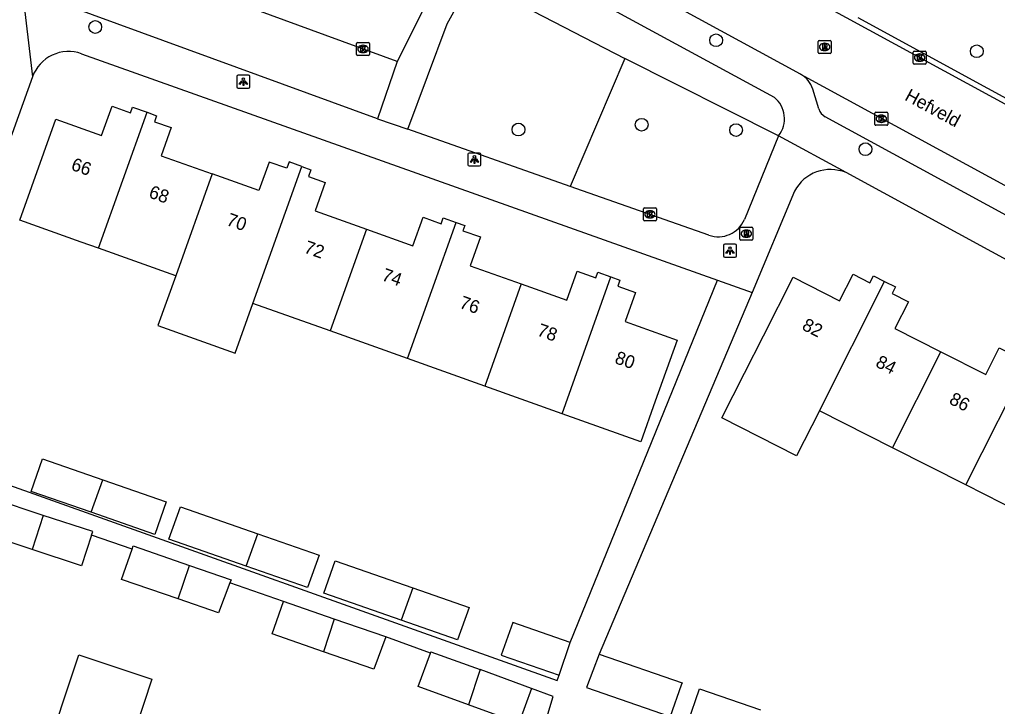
# Model space of a CAD drawing. Extents: x 163686 to 164493, y 382719 to 383870.
# Drawn here: x 164113.9 to 164189, y 383579.1 to 383631.9 of the extents above; entities that cross this region are included whole.
import ezdxf

# ---------------------------------------------------------------- set-up
doc = ezdxf.new("R2010")
doc.units = 0
for name, color, linetype in [('IMGEO_Boom', 7, 'Continuous'), ('IMGEO_Groenvoorziening', 7, 'Continuous'), ('IMGEO_Kolk', 7, 'Continuous'), ('IMGEO_Lichtpunt', 7, 'Continuous'), ('IMGEO_Openbare_ruimte_label', 7, 'Continuous'), ('IMGEO_Pand', 7, 'Continuous'), ('IMGEO_Pand_nummerreeks', 7, 'Continuous'), ('IMGEO_Rijbaan_lokaal_open', 7, 'Continuous'), ('IMGEO_Rioolput', 7, 'Continuous'), ('IMGEO_Voetpad_open', 7, 'Continuous')]:
    doc.layers.add(name, color=color, linetype=linetype)

msp = doc.modelspace()

# ---------------------------------------------------------------- linework, layer by layer
at = {"layer": 'IMGEO_Boom'}
for centre in [(164119.682, 383631.353), (164167.38, 383630.331), (164187.405, 383629.486), (164152.196, 383623.471), (164161.656, 383623.836), (164168.914, 383623.426), (164178.852, 383621.96)]:
    msp.add_circle(centre, 0.489, dxfattribs=at)
at = {"layer": 'IMGEO_Groenvoorziening'}
for points in [[(164148.609, 383635.031), (164160.372, 383628.925)], [(164160.372, 383628.925), (164156.175, 383619.101)], [(164172.181, 383622.996), (164160.372, 383628.925)]]:
    msp.add_lwpolyline(points, dxfattribs=at)
at = {"layer": 'IMGEO_Kolk'}
for p, q in [((164139.753, 383629.243), (164139.753, 383630.095)), ((164139.828, 383630.169), (164140.68, 383630.169)), ((164140.241, 383629.949), (164140.266, 383629.949)), ((164140.754, 383630.095), (164140.754, 383629.243)), ((164140.264, 383629.389), (164140.239, 383629.389)), ((164182.515, 383628.576), (164182.515, 383629.428)), ((164182.59, 383629.502), (164183.442, 383629.502)), ((164183.003, 383629.282), (164183.028, 383629.282)), ((164183.516, 383629.428), (164183.516, 383628.576)), ((164140.68, 383629.169), (164139.828, 383629.169)), ((164183.442, 383628.502), (164182.59, 383628.502)), ((164183.026, 383628.722), (164183.001, 383628.722)), ((164179.571, 383623.869), (164179.571, 383624.721)), ((164179.646, 383624.795), (164180.498, 383624.795)), ((164180.572, 383624.721), (164180.572, 383623.869)), ((164180.082, 383624.015), (164180.057, 383624.015)), ((164180.059, 383624.575), (164180.084, 383624.575)), ((164180.498, 383623.795), (164179.646, 383623.795)), ((164161.791, 383616.526), (164161.791, 383617.378)), ((164161.866, 383617.452), (164162.718, 383617.452)), ((164162.279, 383617.232), (164162.304, 383617.232)), ((164162.792, 383617.378), (164162.792, 383616.526)), ((164162.718, 383616.452), (164161.866, 383616.452)), ((164162.302, 383616.672), (164162.277, 383616.672))]:
    msp.add_line(p, q, dxfattribs=at)
for points in [[(164139.753, 383629.243), (164139.753, 383630.095)], [(164139.828, 383630.169), (164140.68, 383630.169)], [(164140.754, 383630.095), (164140.754, 383629.243)], [(164140.074, 383629.869), (164140.197, 383629.869), (164140.197, 383629.718), (164140.327, 383629.869), (164140.491, 383629.869), (164140.345, 383629.718), (164140.498, 383629.469), (164140.346, 383629.469), (164140.261, 383629.633), (164140.197, 383629.566), (164140.197, 383629.469), (164140.074, 383629.469), (164140.074, 383629.869)], [(164182.515, 383628.576), (164182.515, 383629.428)], [(164182.59, 383629.502), (164183.442, 383629.502)], [(164182.836, 383629.202), (164182.959, 383629.202), (164182.959, 383629.051), (164183.089, 383629.202), (164183.253, 383629.202), (164183.107, 383629.051), (164183.26, 383628.802), (164183.108, 383628.802), (164183.023, 383628.966), (164182.959, 383628.899), (164182.959, 383628.802), (164182.836, 383628.802), (164182.836, 383629.202)], [(164183.516, 383629.428), (164183.516, 383628.576)], [(164140.68, 383629.169), (164139.828, 383629.169)], [(164183.442, 383628.502), (164182.59, 383628.502)], [(164179.571, 383623.869), (164179.571, 383624.721)], [(164179.646, 383624.795), (164180.498, 383624.795)], [(164180.572, 383624.721), (164180.572, 383623.869)], [(164179.892, 383624.495), (164180.015, 383624.495), (164180.015, 383624.344), (164180.145, 383624.495), (164180.309, 383624.495), (164180.163, 383624.344), (164180.316, 383624.095), (164180.164, 383624.095), (164180.079, 383624.259), (164180.015, 383624.192), (164180.015, 383624.095), (164179.892, 383624.095), (164179.892, 383624.495)], [(164180.498, 383623.795), (164179.646, 383623.795)], [(164161.791, 383616.526), (164161.791, 383617.378)], [(164161.866, 383617.452), (164162.718, 383617.452)], [(164162.792, 383617.378), (164162.792, 383616.526)], [(164162.718, 383616.452), (164161.866, 383616.452)], [(164162.112, 383617.152), (164162.235, 383617.152), (164162.235, 383617.001), (164162.365, 383617.152), (164162.529, 383617.152), (164162.383, 383617.001), (164162.536, 383616.752), (164162.384, 383616.752), (164162.299, 383616.916), (164162.235, 383616.849), (164162.235, 383616.752), (164162.112, 383616.752), (164162.112, 383617.152)]]:
    msp.add_lwpolyline(points, dxfattribs=at)
for centre, start, end in [((164139.83, 383630.093), 91.55205, 178.44795), ((164139.83, 383630.093), 91.55205, 178.44795), ((164140.678, 383630.093), 1.55205, 88.44795), ((164140.678, 383630.093), 1.55205, 88.44795), ((164139.83, 383629.245), 181.55205, 268.44795), ((164139.83, 383629.245), 181.55205, 268.44795), ((164140.678, 383629.245), 271.55205, 358.44795), ((164140.678, 383629.245), 271.55205, 358.44795), ((164182.592, 383629.426), 91.55205, 178.44795), ((164182.592, 383629.426), 91.55205, 178.44795), ((164183.44, 383629.426), 1.55205, 88.44795), ((164183.44, 383629.426), 1.55205, 88.44795), ((164182.592, 383628.578), 181.55205, 268.44795), ((164182.592, 383628.578), 181.55205, 268.44795), ((164183.44, 383628.578), 271.55205, 358.44795), ((164183.44, 383628.578), 271.55205, 358.44795), ((164179.648, 383624.719), 91.55205, 178.44795), ((164179.648, 383624.719), 91.55205, 178.44795), ((164180.496, 383624.719), 1.55205, 88.44795), ((164180.496, 383624.719), 1.55205, 88.44795), ((164179.648, 383623.871), 181.55205, 268.44795), ((164179.648, 383623.871), 181.55205, 268.44795), ((164180.496, 383623.871), 271.55205, 358.44795), ((164180.496, 383623.871), 271.55205, 358.44795), ((164161.868, 383617.376), 91.55205, 178.44795), ((164161.868, 383617.376), 91.55205, 178.44795), ((164162.716, 383617.376), 1.55205, 88.44795), ((164162.716, 383617.376), 1.55205, 88.44795), ((164161.868, 383616.528), 181.55205, 268.44795), ((164161.868, 383616.528), 181.55205, 268.44795), ((164162.716, 383616.528), 271.55205, 358.44795), ((164162.716, 383616.528), 271.55205, 358.44795)]:
    msp.add_arc(centre, 0.0765, start, end, dxfattribs=at)
for centre, major_axis, ratio, start_param, end_param in [((164140.24, 383629.669), (-0.387, 0.002), 0.722429, 4.712389, 7.853982), ((164140.265, 383629.669), (-0.39, 0.002), 0.717154, 1.570796, 4.712389), ((164183.002, 383629.002), (-0.387, 0.002), 0.722429, 4.712389, 7.853982), ((164183.027, 383629.002), (-0.39, 0.002), 0.717154, 1.570796, 4.712389), ((164180.058, 383624.295), (-0.387, 0.002), 0.722429, 4.712389, 7.853982), ((164180.083, 383624.295), (-0.39, 0.002), 0.717154, 1.570796, 4.712389), ((164162.278, 383616.952), (-0.387, 0.002), 0.722429, 4.712389, 7.853982), ((164162.303, 383616.952), (-0.39, 0.002), 0.717154, 1.570796, 4.712389)]:
    msp.add_ellipse(centre, major_axis=major_axis, ratio=ratio, start_param=start_param, end_param=end_param, dxfattribs=at)
at = {"layer": 'IMGEO_Lichtpunt'}
for p, q in [((164130.56, 383627.551), (164130.56, 383626.744)), ((164130.56, 383627.551), (164130.56, 383626.744)), ((164131.462, 383627.646), (164130.654, 383627.646)), ((164131.462, 383627.646), (164130.654, 383627.646)), ((164131.556, 383626.744), (164131.556, 383627.551)), ((164131.556, 383626.744), (164131.556, 383627.551)), ((164130.654, 383626.65), (164131.462, 383626.65)), ((164130.654, 383626.65), (164131.462, 383626.65)), ((164148.309, 383621.57), (164148.309, 383620.763)), ((164148.309, 383621.57), (164148.309, 383620.763)), ((164149.211, 383621.665), (164148.403, 383621.665)), ((164149.211, 383621.665), (164148.403, 383621.665)), ((164149.305, 383620.763), (164149.305, 383621.57)), ((164149.305, 383620.763), (164149.305, 383621.57)), ((164148.403, 383620.669), (164149.211, 383620.669)), ((164148.403, 383620.669), (164149.211, 383620.669)), ((164167.944, 383614.562), (164167.944, 383613.755)), ((164167.944, 383614.562), (164167.944, 383613.755)), ((164168.846, 383614.657), (164168.038, 383614.657)), ((164168.846, 383614.657), (164168.038, 383614.657)), ((164168.94, 383613.755), (164168.94, 383614.562)), ((164168.94, 383613.755), (164168.94, 383614.562)), ((164168.038, 383613.661), (164168.846, 383613.661)), ((164168.038, 383613.661), (164168.846, 383613.661))]:
    msp.add_line(p, q, dxfattribs=at)
for points in [[(164130.934, 383627.215), (164130.973, 383627.187), (164130.785, 383626.925), (164130.747, 383626.952), (164130.934, 383627.215)], [(164131.036, 383627.167), (164131.083, 383627.167), (164131.083, 383626.845), (164131.036, 383626.845), (164131.036, 383627.167)], [(164131.146, 383627.187), (164131.184, 383627.214), (164131.371, 383626.952), (164131.332, 383626.924), (164131.146, 383627.187)], [(164148.683, 383621.234), (164148.722, 383621.206), (164148.534, 383620.944), (164148.496, 383620.971), (164148.683, 383621.234)], [(164148.785, 383621.186), (164148.832, 383621.186), (164148.832, 383620.864), (164148.785, 383620.864), (164148.785, 383621.186)], [(164148.895, 383621.206), (164148.933, 383621.233), (164149.12, 383620.971), (164149.081, 383620.943), (164148.895, 383621.206)], [(164168.318, 383614.226), (164168.357, 383614.198), (164168.169, 383613.936), (164168.131, 383613.963), (164168.318, 383614.226)], [(164168.42, 383614.178), (164168.467, 383614.178), (164168.467, 383613.856), (164168.42, 383613.856), (164168.42, 383614.178)], [(164168.53, 383614.198), (164168.568, 383614.225), (164168.755, 383613.963), (164168.716, 383613.935), (164168.53, 383614.198)]]:
    msp.add_lwpolyline(points, dxfattribs=at)
for centre in [(164131.059, 383627.349), (164148.808, 383621.368), (164168.443, 383614.36)]:
    msp.add_circle(centre, 0.0994, dxfattribs=at)
for centre, start, end in [((164130.654, 383627.551), 90, 180), ((164130.654, 383627.551), 90, 180), ((164131.462, 383627.551), 0, 90), ((164131.462, 383627.551), 0, 90), ((164130.654, 383626.744), 180, 270), ((164130.654, 383626.744), 180, 270), ((164131.462, 383626.744), 270, 0), ((164131.462, 383626.744), 270, 360), ((164148.403, 383621.57), 90, 180), ((164148.403, 383621.57), 90, 180), ((164149.211, 383621.57), 0, 90), ((164149.211, 383621.57), 0, 90), ((164148.403, 383620.763), 180, 270), ((164148.403, 383620.763), 180, 270), ((164149.211, 383620.763), 270, 0), ((164149.211, 383620.763), 270, 360), ((164168.038, 383614.562), 90, 180), ((164168.038, 383614.562), 90, 180), ((164168.846, 383614.562), 0, 90), ((164168.846, 383614.562), 0, 90), ((164168.038, 383613.755), 180, 270), ((164168.038, 383613.755), 180, 270), ((164168.846, 383613.755), 270, 0), ((164168.846, 383613.755), 270, 360)]:
    msp.add_arc(centre, 0.0946, start, end, dxfattribs=at)
at = {"layer": 'IMGEO_Pand'}
for points in [[(164119.928, 383614.345), (164118.587, 383614.824), (164113.878, 383616.507), (164116.652, 383624.268), (164120.168, 383623.011), (164120.973, 383625.264), (164122.397, 383624.755), (164122.554, 383625.193), (164123.658, 383624.798)], [(164119.928, 383614.345), (164123.658, 383624.798)], [(164123.658, 383624.798), (164124.395, 383624.535), (164124.23, 383624.074), (164125.515, 383623.615), (164124.744, 383621.458), (164128.658, 383620.059)], [(164135.553, 383620.625), (164134.567, 383620.977), (164134.392, 383620.488), (164133.032, 383620.974), (164132.247, 383618.777), (164128.658, 383620.059)], [(164131.799, 383610.103), (164135.553, 383620.625)], [(164135.553, 383620.625), (164136.246, 383620.377), (164136.06, 383619.859), (164137.344, 383619.4), (164136.566, 383617.222), (164140.526, 383615.807)], [(164128.658, 383620.059), (164125.862, 383612.224)], [(164140.526, 383615.807), (164144.081, 383614.537), (164144.862, 383616.725), (164146.247, 383616.23), (164146.407, 383616.678), (164147.401, 383616.323)], [(164140.526, 383615.807), (164137.733, 383607.982)], [(164143.669, 383605.861), (164147.401, 383616.323)], [(164147.401, 383616.323), (164148.061, 383616.087), (164147.92, 383615.693), (164149.27, 383615.21), (164148.481, 383613.001), (164152.407, 383611.598)], [(164125.862, 383612.224), (164119.928, 383614.345)], [(164125.862, 383612.224), (164124.496, 383608.401), (164130.433, 383606.28), (164131.799, 383610.103)], [(164152.407, 383611.598), (164155.899, 383610.35), (164156.694, 383612.575), (164158.132, 383612.061), (164158.288, 383612.496), (164159.292, 383612.137)], [(164159.292, 383612.137), (164159.99, 383611.888), (164159.83, 383611.44), (164161.197, 383610.952), (164160.395, 383608.708), (164164.382, 383607.283), (164162.7, 383602.575), (164161.586, 383599.459), (164155.54, 383601.62)], [(164155.54, 383601.62), (164159.292, 383612.137)], [(164175.309, 383601.84), (164173.562, 383598.388), (164167.818, 383601.295), (164169.565, 383604.747), (164171.021, 383607.623), (164173.292, 383612.11), (164176.865, 383610.301), (164177.9, 383612.345), (164179.187, 383611.693), (164179.458, 383612.229), (164180.323, 383611.791)], [(164152.407, 383611.598), (164149.604, 383603.74)], [(164175.309, 383601.84), (164180.323, 383611.791)], [(164180.323, 383611.791), (164181.162, 383611.367), (164180.906, 383610.86), (164182.157, 383610.227), (164181.111, 383608.162), (164184.652, 383606.37)], [(164137.733, 383607.982), (164131.799, 383610.103)], [(164143.669, 383605.861), (164137.733, 383607.982)], [(164184.652, 383606.37), (164188.085, 383604.632), (164189.121, 383606.679), (164190.48, 383605.992), (164190.721, 383606.468), (164191.549, 383606.049)], [(164180.934, 383598.992), (164184.652, 383606.37)], [(164186.559, 383596.145), (164191.549, 383606.049)], [(164149.604, 383603.74), (164143.669, 383605.861)], [(164155.54, 383601.62), (164149.604, 383603.74)], [(164180.934, 383598.992), (164175.309, 383601.84)], [(164186.559, 383596.145), (164180.934, 383598.992)], [(164119.374, 383594.044), (164114.761, 383595.651), (164115.633, 383598.154), (164120.265, 383596.54)], [(164120.265, 383596.54), (164125.138, 383594.842), (164124.247, 383592.346), (164119.374, 383594.044)], [(164119.374, 383594.044), (164120.265, 383596.54)], [(164192.184, 383593.297), (164186.559, 383596.145)], [(164114.827, 383591.184), (164110.966, 383592.453), (164111.777, 383594.921)], [(164115.689, 383593.805), (164111.827, 383595.074), (164111.777, 383594.921)], [(164131.277, 383589.896), (164125.329, 383591.969), (164126.22, 383594.465), (164132.168, 383592.392)], [(164115.689, 383593.805), (164114.827, 383591.184)], [(164119.404, 383592.288), (164119.492, 383592.556), (164115.689, 383593.805)], [(164132.168, 383592.392), (164136.887, 383590.748), (164135.996, 383588.251), (164131.277, 383589.896)], [(164131.277, 383589.896), (164132.168, 383592.392)], [(164119.404, 383592.288), (164118.631, 383589.935), (164114.827, 383591.184)], [(164126.059, 383587.38), (164121.706, 383588.884), (164122.511, 383591.216)], [(164122.511, 383591.216), (164122.594, 383591.457), (164126.909, 383589.966)], [(164143.185, 383585.746), (164137.233, 383587.82), (164138.124, 383590.317), (164144.076, 383588.242)], [(164126.059, 383587.38), (164126.909, 383589.966)], [(164126.909, 383589.966), (164130.11, 383588.861), (164130.016, 383588.613)], [(164130.016, 383588.613), (164129.146, 383586.314), (164126.059, 383587.38)], [(164144.076, 383588.242), (164148.395, 383586.737), (164147.504, 383584.241), (164143.185, 383585.746)], [(164144.076, 383588.242), (164143.185, 383585.746)], [(164137.209, 383583.329), (164133.283, 383584.695), (164134.145, 383587.185)], [(164138.034, 383585.84), (164134.145, 383587.185)], [(164138.034, 383585.84), (164137.209, 383583.329)], [(164142.007, 383584.466), (164138.034, 383585.84)], [(164156.162, 383584.031), (164151.761, 383585.564), (164150.87, 383583.068), (164155.309, 383581.521)], [(164142.007, 383584.466), (164141.092, 383581.993), (164138.766, 383582.788), (164137.209, 383583.329)], [(164155.309, 383581.521), (164156.162, 383584.031)], [(164116.235, 383576.478), (164117.203, 383579.388), (164118.431, 383583.08), (164124.031, 383581.217), (164122.825, 383577.542), (164121.866, 383574.62)], [(164148.351, 383579.249), (164144.497, 383580.659), (164145.431, 383583.214)], [(164145.431, 383583.214), (164145.473, 383583.328), (164149.239, 383581.951)], [(164158.391, 383583.144), (164157.427, 383580.573), (164163.839, 383578.338)], [(164158.391, 383583.144), (164164.778, 383580.939), (164164.687, 383580.757), (164163.839, 383578.338)], [(164149.239, 383581.951), (164148.351, 383579.249)], [(164153.193, 383580.505), (164149.239, 383581.951)], [(164153.193, 383580.505), (164152.216, 383577.835), (164148.351, 383579.249)], [(164165.195, 383577.865), (164166.111, 383580.479), (164170.792, 383578.862)]]:
    msp.add_lwpolyline(points, dxfattribs=at)
at = {"layer": 'IMGEO_Rijbaan_lokaal_open'}
for points in [[(164207.225, 383615.819), (164110.166, 383668.665), (164105.936, 383670.838), (164101.191, 383673.098)], [(164173.857, 383627.735), (164150.553, 383640.431)], [(164142.882, 383628.707), (164114.731, 383639.02)], [(164149.348, 383638.186), (164148.085, 383638.859), (164146.726, 383636.367), (164142.882, 383628.707)], [(164173.857, 383627.735), (164204.594, 383610.992)]]:
    msp.add_lwpolyline(points, dxfattribs=at)
at = {"layer": 'IMGEO_Rioolput'}
for p, q in [((164175.215, 383629.398), (164175.215, 383630.25)), ((164175.29, 383630.324), (164176.142, 383630.324)), ((164175.703, 383630.104), (164175.728, 383630.104)), ((164176.216, 383630.25), (164176.216, 383629.398)), ((164176.142, 383629.324), (164175.29, 383629.324)), ((164175.726, 383629.544), (164175.701, 383629.544)), ((164169.201, 383615.039), (164169.201, 383615.891)), ((164169.276, 383615.965), (164170.128, 383615.965)), ((164169.689, 383615.745), (164169.714, 383615.745)), ((164170.202, 383615.891), (164170.202, 383615.039)), ((164170.128, 383614.965), (164169.276, 383614.965)), ((164169.712, 383615.185), (164169.687, 383615.185))]:
    msp.add_line(p, q, dxfattribs=at)
for points in [[(164175.215, 383629.398), (164175.215, 383630.25)], [(164175.29, 383630.324), (164176.142, 383630.324)], [(164175.804, 383630.022), (164175.552, 383630.024), (164175.552, 383629.624)], [(164175.73, 383629.943), (164175.676, 383629.943), (164175.676, 383629.862)], [(164176.216, 383630.25), (164176.216, 383629.398)], [(164176.142, 383629.324), (164175.29, 383629.324)], [(164175.552, 383629.624), (164175.676, 383629.624), (164175.676, 383629.786), (164175.687, 383629.786)], [(164175.676, 383629.862), (164175.728, 383629.862)], [(164175.734, 383629.757), (164175.805, 383629.624), (164175.945, 383629.624), (164175.88, 383629.75)], [(164169.201, 383615.039), (164169.201, 383615.891)], [(164169.276, 383615.965), (164170.128, 383615.965)], [(164169.79, 383615.663), (164169.538, 383615.665), (164169.538, 383615.265)], [(164170.202, 383615.891), (164170.202, 383615.039)], [(164170.128, 383614.965), (164169.276, 383614.965)], [(164169.538, 383615.265), (164169.662, 383615.265), (164169.662, 383615.427), (164169.673, 383615.427)], [(164169.716, 383615.584), (164169.662, 383615.584), (164169.662, 383615.503)], [(164169.662, 383615.503), (164169.714, 383615.503)], [(164169.72, 383615.398), (164169.791, 383615.265), (164169.931, 383615.265), (164169.866, 383615.391)]]:
    msp.add_lwpolyline(points, dxfattribs=at)
for centre, radius, start, end in [((164175.292, 383630.248), 0.0765, 91.55205, 178.44795), ((164175.292, 383630.248), 0.0765, 91.55205, 178.44795), ((164175.736, 383629.847), 0.0964, 77.00612, 93.18647), ((164175.75, 383629.904), 0.0378, 276.66336, 79.67722), ((164175.803, 383629.912), 0.109, 350.36119, 89.41601), ((164176.14, 383630.248), 0.0765, 1.55205, 88.44795), ((164176.14, 383630.248), 0.0765, 1.55205, 88.44795), ((164175.292, 383629.4), 0.0765, 181.55205, 268.44795), ((164175.292, 383629.4), 0.0765, 181.55205, 268.44795), ((164175.686, 383629.733), 0.0533, 26.02933, 88.69889), ((164175.712, 383630.051), 0.19, 274.7715, 282.96867), ((164175.801, 383629.912), 0.112, 277.58423, 350.98172), ((164175.785, 383629.697), 0.108, 29.51342, 73.79051), ((164176.14, 383629.4), 0.0765, 271.55205, 358.44795), ((164176.14, 383629.4), 0.0765, 271.55205, 358.44795), ((164169.278, 383615.889), 0.0765, 91.55205, 178.44795), ((164169.278, 383615.889), 0.0765, 91.55205, 178.44795), ((164170.126, 383615.889), 0.0765, 1.55205, 88.44795), ((164170.126, 383615.889), 0.0765, 1.55205, 88.44795), ((164169.278, 383615.041), 0.0765, 181.55205, 268.44795), ((164169.278, 383615.041), 0.0765, 181.55205, 268.44795), ((164169.672, 383615.374), 0.0533, 26.02933, 88.69889), ((164169.698, 383615.692), 0.19, 274.7715, 282.96867), ((164169.722, 383615.488), 0.0964, 77.00612, 93.18647), ((164169.736, 383615.545), 0.0378, 276.66336, 79.67722), ((164169.789, 383615.553), 0.109, 350.36119, 89.41601), ((164169.787, 383615.553), 0.112, 277.58423, 350.98172), ((164169.771, 383615.338), 0.108, 29.51342, 73.79051), ((164170.126, 383615.041), 0.0765, 271.55205, 358.44795), ((164170.126, 383615.041), 0.0765, 271.55205, 358.44795)]:
    msp.add_arc(centre, radius, start, end, dxfattribs=at)
for centre, major_axis, ratio, start_param, end_param in [((164175.702, 383629.824), (-0.387, 0.002), 0.722429, 4.712389, 7.853982), ((164175.727, 383629.824), (-0.39, 0.002), 0.717154, 1.570796, 4.712389), ((164169.688, 383615.465), (-0.387, 0.002), 0.722429, 4.712389, 7.853982), ((164169.713, 383615.465), (-0.39, 0.002), 0.717154, 1.570796, 4.712389)]:
    msp.add_ellipse(centre, major_axis=major_axis, ratio=ratio, start_param=start_param, end_param=end_param, dxfattribs=at)
at = {"layer": 'IMGEO_Voetpad_open'}
for points in [[(164150.075, 383637.802), (164171.837, 383625.953)], [(164143.703, 383623.497), (164146.705, 383631.598), (164148.609, 383635.031)], [(164141.352, 383624.295), (164114.068, 383634.293)], [(164114.068, 383634.293), (164114.858, 383627.524)], [(164178.254, 383632.083), (164243.729, 383596.391), (164254.758, 383590.378), (164255.636, 383589.9), (164265.115, 383584.732), (164265.642, 383584.422)], [(164118.621, 383629.298), (164167.483, 383611.893)], [(164142.882, 383628.707), (164141.352, 383624.295)], [(164114.858, 383627.524), (164109.922, 383613.817)], [(164175.273, 383625.05), (164174.804, 383626.57)], [(164141.352, 383624.295), (164143.703, 383623.497)], [(164269.392, 383572.433), (164266.044, 383574.897), (164264.289, 383576.039), (164262.793, 383576.956), (164257.542, 383579.901), (164175.764, 383624.455)], [(164156.175, 383619.101), (164143.703, 383623.497)], [(164172.181, 383622.996), (164169.551, 383616.557)], [(164177.359, 383620.155), (164172.181, 383622.996)], [(164233.876, 383589.375), (164177.359, 383620.155)], [(164166.807, 383615.354), (164156.175, 383619.101)], [(164173.399, 383618.724), (164170.135, 383610.948)], [(164156.162, 383584.031), (164167.483, 383611.893)], [(164167.483, 383611.893), (164170.135, 383610.948)], [(164170.135, 383610.948), (164158.391, 383583.144)], [(164112.381, 383596.378), (164155.172, 383581.118), (164155.309, 383581.521)], [(164122.511, 383591.216), (164119.404, 383592.288)], [(164134.145, 383587.185), (164130.016, 383588.613)], [(164145.431, 383583.214), (164142.007, 383584.466)], [(164150.147, 383565.338), (164154.028, 383577.172), (164154.868, 383579.892), (164153.193, 383580.505)]]:
    msp.add_lwpolyline(points, dxfattribs=at)
for centre, radius, start, end in [((164117.626, 383626.531), 2.94, 70.2109, 160.27051), ((164172.848, 383625.948), 2.053, 17.65411, 60.55953), ((164170.515, 383624.301), 2.116, 321.92975, 51.3415), ((164176.222, 383625.333), 0.991, 196.61701, 242.44258), ((164176.154, 383617.296), 3.103, 67.13897, 152.59706), ((164167.539, 383617.416), 2.188, 250.45981, 336.88654)]:
    msp.add_arc(centre, radius, start, end, dxfattribs=at)

# ---------------------------------------------------------------- texts
at = {"layer": 'IMGEO_Openbare_ruimte_label'}
msp.add_text('Hefveld', height=1, rotation=331.51299, dxfattribs=at).set_placement((164181.798, 383625.779))
at = {"layer": 'IMGEO_Pand_nummerreeks'}
for s, rotation, p in [('66', 340.4116, (164117.758, 383620.393)), ('68', 340.4116, (164123.726, 383618.269)), ('70', 340.41057, (164129.691, 383616.146)), ('72', 340.4116, (164135.654, 383614.025)), ('74', 340.41057, (164141.622, 383611.901)), ('76', 340.41057, (164147.588, 383609.778)), ('82', 333.25433, (164173.901, 383608.13)), ('78', 340.41057, (164153.556, 383607.654)), ('80', 340.41057, (164159.523, 383605.53)), ('84', 333.25433, (164179.555, 383605.281)), ('86', 333.25433, (164185.207, 383602.433))]:
    msp.add_text(s, height=1, rotation=rotation, dxfattribs=at).set_placement(p)

doc.saveas('drawing.dxf')
